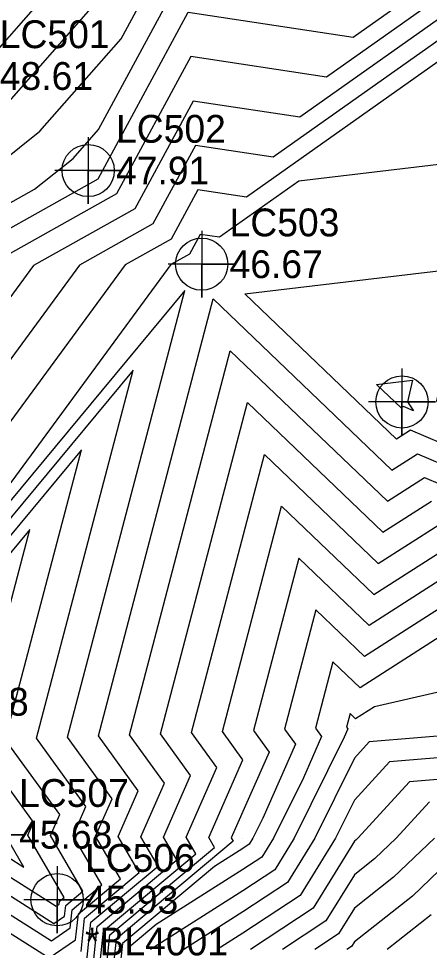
# Model space of a CAD drawing. Extents: x 2188792 to 2191981, y 386090 to 389710.
# Drawn here: x 2190770.1 to 2190806.9, y 388340.4 to 388423.9 of the extents above; entities that cross this region are included whole.
import ezdxf

# ---------------------------------------------------------------- set-up
doc = ezdxf.new("R2010")
doc.units = 0
for name, color, linetype in [('DTM Contours Major', 7, 'Continuous'), ('DTM Contours Minor', 7, 'Continuous'), ('Exist DTM Breakline Cogo Elevation', 7, 'Continuous'), ('Exist DTM Breakline Cogo Number', 7, 'Continuous'), ('Exist DTM QL2 LIDAR Elevation Point', 7, 'Continuous'), ('Exist DTM Regular Point Underwater CELL', 7, 'Continuous'), ('Exist DTM Regular Point Underwater Cogo Comment', 7, 'Continuous'), ('Exist DTM Regular Point Underwater Cogo Elevation', 7, 'Continuous'), ('Exist DTM Regular Point Underwater Cogo Number', 7, 'Continuous')]:
    doc.layers.add(name, color=color, linetype=linetype)

msp = doc.modelspace()

# ---------------------------------------------------------------- linework, layer by layer
at = {"layer": 'DTM Contours Major'}
for points in [[(2190703.507, 388324.915), (2190706.905, 388330.797), (2190707.971, 388332.433), (2190707.82, 388341.635), (2190708.139, 388345.064), (2190722.63, 388364.878), (2190724.695, 388366.765), (2190726.369, 388369.688), (2190732.483, 388378.16), (2190750.6, 388395.62), (2190751.794, 388391.597), (2190759.094, 388401.562), (2190771.495, 388408.524), (2190774.957, 388411.294), (2190777.225, 388413.883), (2190785.074, 388428.415)], [(2190808.173, 388420.329), (2190790.494, 388407.797), (2190786.134, 388408.459), (2190783.752, 388404.048), (2190779.625, 388401.732), (2190753.096, 388365.521), (2190748.759, 388380.138), (2190740.337, 388372.023), (2190737.496, 388368.085), (2190721.858, 388340.775), (2190718.225, 388337.456)], [(2190776.16, 388338.962), (2190776.553, 388342.664), (2190782.576, 388347.706), (2190781.029, 388350.354), (2190783.147, 388355.161), (2190780, 388359.504), (2190789.053, 388394.007), (2190803.147, 388380.494), (2190806.479, 388382.632), (2190813.504, 388379.631)], [(2190750.554, 388318.262), (2190767.848, 388347.649), (2190773.44, 388344.118), (2190773.702, 388344.299), (2190773.73, 388344.556), (2190774.148, 388344.906), (2190770.887, 388350.489), (2190771.405, 388351.664), (2190766.089, 388359.001), (2190771.063, 388377.956), (2190756.629, 388360.534), (2190743.135, 388345.172), (2190745.42, 388361.789), (2190726.344, 388330.321)], [(2190809.653, 388372.014), (2190801.105, 388366.53), (2190796.725, 388370.73), (2190793.911, 388360.007), (2190794.889, 388358.657), (2190791.961, 388352.011), (2190791.086, 388350.233), (2190790.742, 388349.673), (2190790.183, 388349.305), (2190787.637, 388347.687), (2190779.376, 388340.772), (2190778.618, 388333.625)], [(2190810.184, 388355.714), (2190805.122, 388355.295), (2190800.503, 388350.233), (2190800.34, 388350.076), (2190800.184, 388349.953), (2190796.478, 388343.937), (2190790.851, 388340.232)]]:
    msp.add_lwpolyline(points, dxfattribs=at)
at = {"layer": 'DTM Contours Minor'}
for points in [[(2190709.468, 388330.937), (2190709.288, 388341.893), (2190709.49, 388344.052), (2190718.615, 388356.531), (2190724.128, 388361.567), (2190728.594, 388369.367), (2190734.054, 388376.933), (2190750.232, 388392.523), (2190752.054, 388386.382), (2190763.201, 388401.596), (2190777.201, 388409.456), (2190785.286, 388424.423), (2190800.08, 388422.176), (2190823.698, 388438.918)], [(2190703.674, 388343.639), (2190705.771, 388346.792), (2190714.963, 388358.727), (2190724.246, 388370.407), (2190724.808, 388371.26), (2190731.004, 388379.283), (2190732.683, 388381.352), (2190750.884, 388401.81), (2190751.411, 388402.456), (2190765.272, 388417.982), (2190766.016, 388418.577), (2190783.336, 388438.349)], [(2190824.945, 388437.905), (2190797.683, 388418.581), (2190785.498, 388420.432), (2190778.839, 388408.104), (2190767.307, 388401.63), (2190752.315, 388381.167), (2190749.864, 388389.427), (2190735.625, 388375.705), (2190730.82, 388369.047), (2190723.56, 388356.369), (2190714.6, 388348.184), (2190710.84, 388343.041), (2190710.757, 388342.151), (2190710.867, 388335.427)], [(2190826.192, 388436.893), (2190795.287, 388414.986), (2190785.71, 388416.441), (2190780.477, 388406.752), (2190771.413, 388401.664), (2190752.575, 388375.952), (2190749.495, 388386.331), (2190737.195, 388374.478), (2190733.045, 388368.726), (2190722.993, 388351.171), (2190712.623, 388341.698), (2190714.998, 388337.111)], [(2190701.923, 388326.403), (2190704.684, 388331.182), (2190706.474, 388333.928), (2190706.352, 388341.376), (2190706.789, 388346.075), (2190713.083, 388354.681), (2190723.354, 388368.019), (2190724.904, 388369.968), (2190724.997, 388370.111), (2190731.687, 388378.774), (2190732.09, 388379.27), (2190739.906, 388388.055), (2190750.969, 388398.716), (2190751.533, 388396.812), (2190754.988, 388401.528), (2190760.857, 388404.822), (2190771.976, 388413.722), (2190779.262, 388422.038), (2190784.861, 388432.406)], [(2190821.146, 388431.421), (2190792.891, 388411.392), (2190785.922, 388412.45), (2190782.114, 388405.4), (2190775.519, 388401.698), (2190752.835, 388370.737), (2190749.127, 388383.234), (2190738.766, 388373.25), (2190735.27, 388368.406), (2190722.425, 388345.973), (2190715.424, 388339.577)], [(2190702.463, 388331.567), (2190704.977, 388335.424), (2190704.884, 388341.118), (2190705.258, 388345.134), (2190706.176, 388346.515), (2190719.159, 388363.373), (2190724.575, 388370.187), (2190724.903, 388370.685), (2190731.346, 388379.029), (2190732.387, 388380.311), (2190751.261, 388401.526), (2190751.31, 388401.586), (2190752.589, 388403.018), (2190768.996, 388416.15), (2190781.299, 388430.194)], [(2190815.068, 388411.615), (2190795.2, 388409.237), (2190788.098, 388404.202), (2190786.347, 388404.468), (2190785.389, 388402.696), (2190783.732, 388401.766), (2190769.459, 388382.284), (2190753.664, 388363.221), (2190751.799, 388361.098), (2190752.218, 388364.141), (2190748.39, 388377.042), (2190741.908, 388370.795), (2190739.721, 388367.764), (2190721.291, 388335.577)], [(2190790.365, 388399.119), (2190810.23, 388401.496), (2190807.536, 388389.513), (2190810.835, 388384.476), (2190805.21, 388386.879), (2190803.964, 388386.08), (2190790.365, 388399.119)], [(2190754.378, 388318.645), (2190768.303, 388342.307), (2190772.805, 388339.464), (2190775.177, 388341.097), (2190775.423, 388343.421), (2190779.205, 388346.586), (2190776.972, 388350.408), (2190778.45, 388353.762), (2190774.436, 388359.303), (2190784.967, 388399.436), (2190754.406, 388362.549), (2190749.633, 388357.116), (2190750.705, 388364.905), (2190748.022, 388373.946), (2190743.479, 388369.568), (2190741.946, 388367.444), (2190728.562, 388344.069), (2190722.414, 388333.798)], [(2190775.669, 388340.029), (2190775.988, 388343.042), (2190780.89, 388347.146), (2190779.001, 388350.381), (2190780.799, 388354.462), (2190777.218, 388359.404), (2190787.519, 388398.662), (2190803.556, 388383.287), (2190805.844, 388384.756), (2190814.072, 388381.24)], [(2190753.103, 388318.518), (2190768.151, 388344.088), (2190773.017, 388341.015), (2190774.686, 388342.164), (2190774.859, 388343.799), (2190777.519, 388346.026), (2190774.944, 388350.435), (2190776.102, 388353.063), (2190771.654, 388359.202), (2190780.332, 388392.276), (2190755.147, 388361.878), (2190747.467, 388353.135), (2190749.191, 388365.668), (2190747.653, 388370.849), (2190745.05, 388368.34), (2190744.172, 388367.123), (2190736.501, 388353.727), (2190723.681, 388332.311)], [(2190802.163, 388390.991), (2190805.391, 388391.378), (2190804.953, 388389.431), (2190805.489, 388388.612), (2190804.575, 388389.003), (2190804.373, 388388.873), (2190802.163, 388390.991)], [(2190776.652, 388337.894), (2190777.117, 388342.285), (2190784.262, 388348.266), (2190783.058, 388350.327), (2190785.495, 388355.86), (2190782.782, 388359.605), (2190790.588, 388389.351), (2190802.739, 388377.702), (2190807.114, 388380.508)], [(2190751.828, 388318.39), (2190768, 388345.868), (2190773.228, 388342.567), (2190774.194, 388343.231), (2190774.294, 388344.177), (2190775.833, 388345.466), (2190772.915, 388350.462), (2190773.753, 388352.364), (2190768.871, 388359.102), (2190775.697, 388385.116), (2190755.888, 388361.206), (2190745.301, 388349.154), (2190747.677, 388366.431), (2190747.285, 388367.753), (2190746.621, 388367.113), (2190746.397, 388366.802), (2190744.44, 388363.385), (2190738.842, 388354.033), (2190724.997, 388331.194)], [(2190777.144, 388336.827), (2190777.682, 388341.907), (2190785.947, 388348.826), (2190785.086, 388350.3), (2190787.844, 388356.559), (2190785.564, 388359.705), (2190792.122, 388384.696), (2190802.33, 388374.909), (2190807.749, 388378.385)], [(2190777.635, 388335.76), (2190778.246, 388341.529), (2190787.633, 388349.386), (2190787.114, 388350.273), (2190790.192, 388357.259), (2190788.347, 388359.806), (2190793.656, 388380.04), (2190801.922, 388372.116), (2190808.383, 388376.261)], [(2190809.018, 388374.138), (2190801.513, 388369.323), (2190795.19, 388375.385), (2190791.129, 388359.906), (2190792.541, 388357.958), (2190789.143, 388350.247), (2190789.319, 388349.946), (2190778.811, 388341.15), (2190778.127, 388334.692)], [(2190749.279, 388318.134), (2190767.697, 388349.43), (2190770.542, 388347.633), (2190768.859, 388350.516), (2190769.057, 388350.965), (2190763.307, 388358.901), (2190766.428, 388370.796), (2190757.37, 388359.863), (2190740.969, 388341.191), (2190742.776, 388354.33), (2190727.692, 388329.447)], [(2190809.041, 388369.091), (2190800.696, 388363.737), (2190798.259, 388366.074), (2190796.693, 388360.108), (2190797.237, 388359.357), (2190795.608, 388355.658), (2190792.94, 388350.233), (2190791.889, 388348.526), (2190790.183, 388347.402), (2190782.414, 388342.464), (2190779.94, 388340.394)], [(2190810.184, 388363.922), (2190801.98, 388362.031), (2190800.287, 388360.945), (2190799.793, 388361.419), (2190799.475, 388360.208), (2190799.586, 388360.056), (2190799.255, 388359.306), (2190794.794, 388350.233), (2190793.036, 388347.379), (2190790.183, 388345.5), (2190781.895, 388340.232)], [(2190810.184, 388359.609), (2190801.524, 388358.893), (2190800.184, 388357.423), (2190796.648, 388350.233), (2190794.184, 388346.232), (2190790.183, 388343.597), (2190784.889, 388340.232)], [(2190810.184, 388357.661), (2190803.323, 388357.094), (2190800.184, 388353.653), (2190798.502, 388350.233), (2190795.331, 388345.084), (2190790.183, 388341.694), (2190787.882, 388340.232)], [(2190806.921, 388353.497), (2190803.943, 388350.233), (2190802.023, 388348.394), (2190800.184, 388346.943), (2190797.626, 388342.79), (2190793.741, 388340.232)], [(2190807.383, 388350.233), (2190803.705, 388346.711), (2190800.184, 388343.933), (2190798.773, 388341.642), (2190796.631, 388340.232)], [(2190810.184, 388349.622), (2190805.388, 388345.028), (2190800.184, 388340.923), (2190799.92, 388340.495), (2190799.52, 388340.232)], [(2190807.071, 388343.346), (2190803.123, 388340.232)]]:
    msp.add_lwpolyline(points, dxfattribs=at)
at = {"layer": 'Exist DTM QL2 LIDAR Elevation Point'}
for p, q in [((2190800.184, 388360.234), (2190800.184, 388360.234)), ((2190790.183, 388350.233), (2190790.183, 388350.233)), ((2190800.184, 388350.233), (2190800.184, 388350.233))]:
    msp.add_line(p, q, dxfattribs=at)
at = {"layer": 'Exist DTM Regular Point Underwater CELL'}
for points in [[(2190776.304, 388413.197), (2190776.304, 388407.197), (2190776.304, 388410.197), (2190779.304, 388410.197), (2190773.304, 388410.197)], [(2190786.489, 388404.788), (2190786.489, 388398.788), (2190786.489, 388401.788), (2190789.489, 388401.788), (2190783.489, 388401.788)], [(2190804.452, 388392.415), (2190804.452, 388386.415), (2190804.452, 388389.415), (2190807.452, 388389.415), (2190801.452, 388389.415)], [(2190767.603, 388353.532), (2190767.603, 388347.532), (2190767.603, 388350.532), (2190770.603, 388350.532), (2190764.603, 388350.532)], [(2190773.519, 388347.697), (2190773.519, 388341.697), (2190773.519, 388344.697), (2190776.519, 388344.697), (2190770.519, 388344.697)]]:
    msp.add_lwpolyline(points, dxfattribs=at)
for centre in [(2190776.304, 388410.197), (2190786.489, 388401.788), (2190804.452, 388389.415), (2190773.519, 388344.697)]:
    msp.add_circle(centre, 2.344, dxfattribs=at)

# ---------------------------------------------------------------- texts
at = {"layer": 'Exist DTM Breakline Cogo Elevation'}
msp.add_text('48.61', height=2.5, dxfattribs=at).set_placement((2190768.374, 388417.443))
at = {"layer": 'Exist DTM Breakline Cogo Number'}
msp.add_text('LC501', height=2.5, dxfattribs=at).set_placement((2190768.374, 388421.193))
at = {"layer": 'Exist DTM Regular Point Underwater Cogo Comment'}
msp.add_text('*BL4001', height=2.5, dxfattribs=at).set_placement((2190776.019, 388339.697))
at = {"layer": 'Exist DTM Regular Point Underwater Cogo Elevation'}
for s, p in [('47.91', (2190778.804, 388408.947)), ('46.67', (2190788.989, 388400.538)), ('45.68', (2190770.103, 388349.282)), ('45.93', (2190776.019, 388343.447))]:
    msp.add_text(s, height=2.5, dxfattribs=at).set_placement(p)
at = {"layer": 'Exist DTM Regular Point Underwater Cogo Number'}
for s, p in [('LC502', (2190778.804, 388412.697)), ('LC503', (2190788.989, 388404.288)), ('LC508', (2190761.119, 388361.231)), ('LC507', (2190770.103, 388353.032)), ('LC506', (2190776.019, 388347.197))]:
    msp.add_text(s, height=2.5, dxfattribs=at).set_placement(p)

doc.saveas('drawing.dxf')
